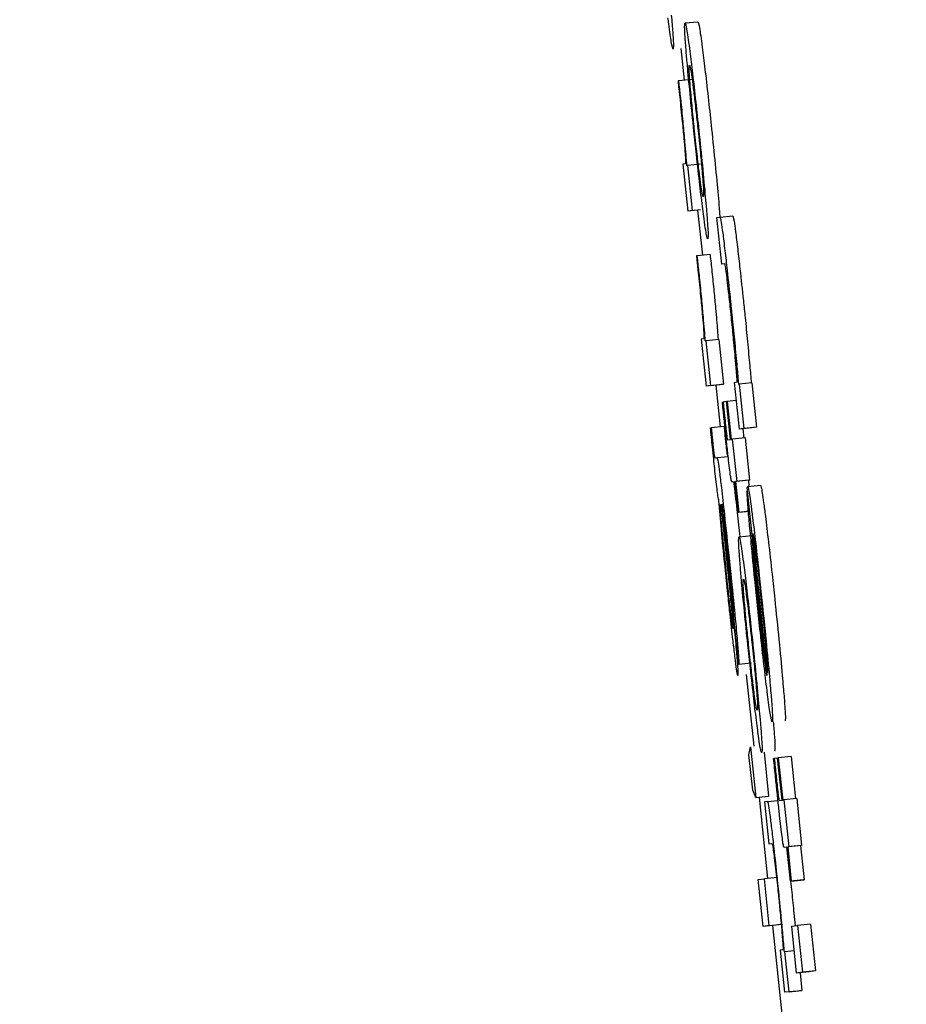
# Model space of a CAD drawing. Header units: inches. Extents: x 170 to 312, y 215 to 248.
# Tile 541 of 656: x 284.2303 to 284.2438, y 243.6562 to 243.6713. Entities that reach past the tile are written whole.
import ezdxf

# ---------------------------------------------------------------- set-up
doc = ezdxf.new("R2010")
doc.units = ezdxf.units.IN
doc.header["$LTSCALE"] = 0.25
doc.header["$MEASUREMENT"] = 0
doc.layers.add('ANNOTATIONS', color=1, linetype='Continuous')
doc.layers.add('MOTOR RH', color=7, linetype='Continuous')
doc.styles.add('ARIAL', font='arial.ttf', dxfattribs={"height": 0.09375})
doc.dimstyles.new('STANDARD$0', dxfattribs={"dimtxt": 0.09375, "dimasz": 0.09375, "dimexe": 0.03125, "dimexo": 0.046875, "dimgap": 0.09, "dimtad": 0, "dimtih": 1, "dimtoh": 1, "dimdec": 4, "dimzin": 0, "dimdsep": 46, "dimtxsty": 'ARIAL', "dimcen": 0.09, "dimadec": 0, "dimazin": 0, "dimtfac": 1, "dimtdec": 4, "dimtofl": 0, "dimtmove": 0, "dimatfit": 1, "dimfxl": 1, "dimtolj": 1, "dimtzin": 0, "dimarcsym": 0})

# ---------------------------------------------------------------- blocks, each defined once
blk = doc.blocks.new('*D63')
at = {"layer": 'ANNOTATIONS', "color": 0, "lineweight": -2, "transparency": 16777216}
for p, q in [((283.942864, 244.125047), (285.788826, 244.125047)), ((285.757576, 244.031297), (285.757576, 242.331666)), ((285.757576, 240.197174), (285.757576, 241.896805)), ((285.027051, 240.103424), (285.788826, 240.103424))]:
    blk.add_line(p, q, dxfattribs=at)
at = {"layer": 'ANNOTATIONS', "color": 0, "transparency": 16777216}
for points in [[(285.741951, 244.031297), (285.773201, 244.031297), (285.757576, 244.125047)], [(285.741951, 240.197174), (285.773201, 240.197174), (285.757576, 240.103424)]]:
    blk.add_solid(points, dxfattribs=at)
at = {"layer": 'defpoints', "color": 0, "transparency": 16777216}
for p in [(283.895989, 244.125047), (284.980176, 240.103424), (285.757576, 240.103424)]:
    blk.add_point(p, dxfattribs=at)
at = {"layer": 'ANNOTATIONS', "color": 0, "transparency": 16777216, "insert": (285.757576, 242.114236), "char_height": 0.09375, "attachment_point": 5, "style": 'ARIAL'}
blk.add_mtext('\\A1;OPENING\\PHEIGHT', dxfattribs=at)
blk = doc.blocks.new('*D64')
at = {"layer": 'ANNOTATIONS', "color": 0, "lineweight": -2, "transparency": 16777216}
for p, q in [((283.942864, 244.96103), (286.443815, 244.96103)), ((286.412565, 244.86728), (286.412565, 242.749657)), ((286.412565, 240.197174), (286.412565, 242.314797)), ((285.947395, 240.103424), (286.443815, 240.103424))]:
    blk.add_line(p, q, dxfattribs=at)
at = {"layer": 'ANNOTATIONS', "color": 0, "transparency": 16777216}
for points in [[(286.39694, 244.86728), (286.42819, 244.86728), (286.412565, 244.96103)], [(286.39694, 240.197174), (286.42819, 240.197174), (286.412565, 240.103424)]]:
    blk.add_solid(points, dxfattribs=at)
at = {"layer": 'defpoints', "color": 0, "transparency": 16777216}
for p in [(283.895989, 244.96103), (285.90052, 240.103424), (286.412565, 240.103424)]:
    blk.add_point(p, dxfattribs=at)
at = {"layer": 'ANNOTATIONS', "color": 0, "transparency": 16777216, "insert": (286.412565, 242.532227), "char_height": 0.09375, "attachment_point": 5, "style": 'ARIAL'}
blk.add_mtext('\\A1;TOTAL\\PHEIGHT', dxfattribs=at)

msp = doc.modelspace()

# ---------------------------------------------------------------- linework, layer by layer
at = {"layer": 'MOTOR RH'}
for p, q in [((284.240429, 243.671224), (284.240625, 243.671244)), ((284.240363, 243.670837), (284.240414, 243.67035)), ((284.240531, 243.670363), (284.240335, 243.670342)), ((284.240335, 243.670342), (284.240322, 243.670341)), ((284.240433, 243.669072), (284.240396, 243.669068)), ((284.240396, 243.669068), (284.240471, 243.668353)), ((284.24047, 243.669047), (284.240458, 243.669045)), ((284.240666, 243.669067), (284.24047, 243.669047)), ((284.240542, 243.668362), (284.24047, 243.669047)), ((284.240667, 243.668374), (284.240471, 243.668353)), ((284.240542, 243.668362), (284.240471, 243.668353)), ((284.240621, 243.668369), (284.240694, 243.667678)), ((284.240915, 243.668255), (284.240962, 243.668261)), ((284.24099, 243.667541), (284.240915, 243.668255)), ((284.240952, 243.6684), (284.240962, 243.668261)), ((284.240962, 243.668261), (284.241158, 243.668282)), ((284.240616, 243.66767), (284.240603, 243.667669)), ((284.240812, 243.667691), (284.240616, 243.66767)), ((284.241036, 243.667546), (284.24099, 243.667541)), ((284.240714, 243.666401), (284.240677, 243.666396)), ((284.240677, 243.666396), (284.240752, 243.665681)), ((284.240751, 243.666375), (284.240739, 243.666373)), ((284.240946, 243.666395), (284.240751, 243.666375)), ((284.240823, 243.66569), (284.240751, 243.666375)), ((284.240946, 243.666395), (284.241019, 243.665711)), ((284.240948, 243.665702), (284.240752, 243.665681)), ((284.240823, 243.66569), (284.241019, 243.665711)), ((284.240901, 243.665697), (284.240968, 243.665061)), ((284.241019, 243.665711), (284.240948, 243.665702)), ((284.241179, 243.665739), (284.241224, 243.665745)), ((284.241179, 243.665739), (284.241255, 243.665025)), ((284.241245, 243.66571), (284.241254, 243.665711)), ((284.24145, 243.665732), (284.241254, 243.665711)), ((284.241254, 243.665711), (284.241325, 243.665034)), ((284.24145, 243.665732), (284.241521, 243.665055)), ((284.240823, 243.66569), (284.240752, 243.665681)), ((284.241, 243.665438), (284.241011, 243.665439)), ((284.241061, 243.665445), (284.241011, 243.665439)), ((284.241061, 243.665446), (284.241072, 243.665447)), ((284.241122, 243.664866), (284.241061, 243.665446)), ((284.241209, 243.665462), (284.241072, 243.665447)), ((284.241072, 243.665447), (284.241133, 243.664868)), ((284.240818, 243.665045), (284.240829, 243.665046)), ((284.241025, 243.665067), (284.240829, 243.665046)), ((284.24145, 243.665046), (284.241255, 243.665025)), ((284.241325, 243.665034), (284.241255, 243.665025)), ((284.241314, 243.665031), (284.241329, 243.664889)), ((284.241521, 243.665055), (284.241325, 243.665034)), ((284.241521, 243.665055), (284.24145, 243.665046)), ((284.241079, 243.664861), (284.241122, 243.664866)), ((284.241133, 243.664868), (284.241151, 243.66487)), ((284.241346, 243.664891), (284.241151, 243.66487)), ((284.241151, 243.66487), (284.241218, 243.664227)), ((284.241346, 243.664891), (284.241414, 243.664248)), ((284.240884, 243.664585), (284.24092, 243.66459)), ((284.24092, 243.66459), (284.241088, 243.664608)), ((284.24119, 243.664223), (284.241148, 243.664218)), ((284.241148, 243.664218), (284.241148, 243.664218)), ((284.241239, 243.663754), (284.24119, 243.664223)), ((284.241396, 243.664245), (284.2412, 243.664225)), ((284.241218, 243.664227), (284.2412, 243.664225)), ((284.2412, 243.664225), (284.24125, 243.663756)), ((284.241414, 243.664248), (284.241218, 243.664227)), ((284.241414, 243.664248), (284.241396, 243.664245)), ((284.241396, 243.664245), (284.241406, 243.66415)), ((284.241385, 243.66408), (284.241377, 243.664079)), ((284.241377, 243.664079), (284.241452, 243.663364)), ((284.241681, 243.661267), (284.24138, 243.664132)), ((284.241386, 243.664148), (284.241582, 243.664168)), ((284.240968, 243.663872), (284.240978, 243.663873)), ((284.241417, 243.663773), (284.241239, 243.663754)), ((284.24125, 243.663756), (284.241239, 243.663754)), ((284.24125, 243.663756), (284.241417, 243.663774)), ((284.24102, 243.663445), (284.241078, 243.662883)), ((284.241026, 243.663487), (284.241087, 243.662899)), ((284.241254, 243.663383), (284.24145, 243.663404)), ((284.24146, 243.663365), (284.241452, 243.663364)), ((284.241689, 243.661298), (284.241464, 243.663434)), ((284.241248, 243.661437), (284.241173, 243.662152)), ((284.241248, 243.661437), (284.241444, 243.661458)), ((284.241363, 243.66128), (284.241478, 243.660184)), ((284.241406, 243.660055), (284.241429, 243.660178)), ((284.241429, 243.660178), (284.241511, 243.659401)), ((284.241463, 243.659515), (284.241406, 243.660055)), ((284.241636, 243.660095), (284.241706, 243.659421)), ((284.241782, 243.659997), (284.241793, 243.659998)), ((284.241843, 243.660004), (284.241793, 243.659998)), ((284.241843, 243.660005), (284.241854, 243.660006)), ((284.241911, 243.659361), (284.241843, 243.660005)), ((284.24205, 243.660027), (284.241854, 243.660006)), ((284.241854, 243.660006), (284.241921, 243.659363)), ((284.24205, 243.660027), (284.242117, 243.659384)), ((284.241511, 243.659401), (284.241463, 243.659515)), ((284.241511, 243.659401), (284.241706, 243.659421)), ((284.24156, 243.659406), (284.241689, 243.658167)), ((284.242135, 243.659386), (284.241939, 243.659365)), ((284.242135, 243.659386), (284.24221, 243.658671)), ((284.24169, 243.659342), (284.241643, 243.659336)), ((284.241643, 243.659336), (284.241711, 243.658693)), ((284.24169, 243.659342), (284.241849, 243.659359)), ((284.241868, 243.659355), (284.241911, 243.659361)), ((284.241921, 243.659363), (284.241939, 243.659365)), ((284.241939, 243.659365), (284.242014, 243.65865)), ((284.241711, 243.658693), (284.241756, 243.658699)), ((284.241986, 243.658647), (284.241944, 243.658641)), ((284.241944, 243.658641), (284.241944, 243.658641)), ((284.242041, 243.658126), (284.241986, 243.658647)), ((284.242192, 243.658668), (284.241997, 243.658648)), ((284.242014, 243.65865), (284.241997, 243.658648)), ((284.241997, 243.658648), (284.242051, 243.658127)), ((284.24221, 243.658671), (284.242014, 243.65865)), ((284.24221, 243.658671), (284.242192, 243.658668)), ((284.242192, 243.658668), (284.242247, 243.658147)), ((284.241544, 243.658149), (284.241641, 243.658162)), ((284.24162, 243.657435), (284.241544, 243.658149)), ((284.241837, 243.658182), (284.241641, 243.658162)), ((284.241716, 243.657447), (284.241641, 243.658162)), ((284.242236, 243.658146), (284.242041, 243.658126)), ((284.242051, 243.658127), (284.242041, 243.658126)), ((284.242051, 243.658127), (284.242247, 243.658147)), ((284.242247, 243.658147), (284.242236, 243.658146)), ((284.242091, 243.657635), (284.242109, 243.657444)), ((284.241815, 243.657455), (284.24162, 243.657435)), ((284.241716, 243.657447), (284.24162, 243.657435)), ((284.241716, 243.657447), (284.241912, 243.657467)), ((284.241764, 243.65745), (284.242071, 243.654521)), ((284.241912, 243.657467), (284.241815, 243.657455)), ((284.242053, 243.657437), (284.242149, 243.65745)), ((284.242053, 243.657437), (284.242128, 243.656723)), ((284.242345, 243.65747), (284.242149, 243.65745)), ((284.242149, 243.65745), (284.242224, 243.656735)), ((284.242345, 243.65747), (284.24242, 243.656755)), ((284.241926, 243.657078), (284.241881, 243.657072)), ((284.241881, 243.657072), (284.241949, 243.656429)), ((284.241955, 243.657047), (284.241947, 243.657046)), ((284.242092, 243.657062), (284.241955, 243.657047)), ((284.242019, 243.656438), (284.241955, 243.657047)), ((284.242323, 243.656743), (284.242128, 243.656723)), ((284.242224, 243.656735), (284.242128, 243.656723)), ((284.242187, 243.656729), (284.242215, 243.656458)), ((284.24242, 243.656755), (284.242224, 243.656735)), ((284.24242, 243.656755), (284.242323, 243.656743)), ((284.242145, 243.656449), (284.241949, 243.656429)), ((284.242019, 243.656438), (284.241949, 243.656429)), ((284.242019, 243.656438), (284.242215, 243.656458)), ((284.242215, 243.656458), (284.242145, 243.656449))]:
    msp.add_line(p, q, dxfattribs=at)
for points, knots in [([(284.240247, 243.670825), (284.24024, 243.670841), (284.240228, 243.67087), (284.240194, 243.671109), (284.240173, 243.671273), (284.240169, 243.671304)], [0, 0, 0, 0, 0.524418, 0.909795, 1, 1, 1, 1]), ([(284.24022, 243.671344), (284.240228, 243.67125), (284.240247, 243.671013), (284.240255, 243.67085), (284.240249, 243.670833), (284.240247, 243.670825)], [0, 0, 0, 0, 0.27645, 0.692135, 1, 1, 1, 1]), ([(284.240449, 243.670765), (284.240443, 243.670847), (284.240425, 243.671072), (284.240422, 243.671204), (284.240427, 243.671218), (284.240429, 243.671224)], [0, 0, 0, 0, 0.264169, 0.72667, 1, 1, 1, 1]), ([(284.240429, 243.671224), (284.240436, 243.671211), (284.240448, 243.671187), (284.240486, 243.670912), (284.240502, 243.670792)], [0, 0, 0, 0, 0.564784, 1, 1, 1, 1]), ([(284.240625, 243.671244), (284.240632, 243.671231), (284.240644, 243.671208), (284.240681, 243.670932), (284.240698, 243.670812)], [0, 0, 0, 0, 0.564776, 1, 1, 1, 1]), ([(284.240698, 243.670812), (284.240711, 243.670706), (284.240737, 243.670493), (284.240787, 243.670054), (284.240819, 243.66975), (284.240835, 243.669605)], [0, 0, 0, 0, 0.341502, 0.684244, 1, 1, 1, 1]), ([(284.240564, 243.669575), (284.240547, 243.669746), (284.240511, 243.67009), (284.240472, 243.670502), (284.240456, 243.67069), (284.240449, 243.670765)], [0, 0, 0, 0, 0.37428, 0.75093, 1, 1, 1, 1]), ([(284.240502, 243.670792), (284.240515, 243.670685), (284.240542, 243.670472), (284.240591, 243.670034), (284.240624, 243.66973), (284.240639, 243.669584)], [0, 0, 0, 0, 0.341491, 0.684238, 1, 1, 1, 1]), ([(284.240506, 243.670297), (284.240501, 243.670364), (284.240488, 243.670549), (284.240492, 243.670577), (284.240497, 243.67058), (284.240497, 243.670581)], [0, 0, 0, 0, 0.333361, 0.921926, 1, 1, 1, 1]), ([(284.240497, 243.670581), (284.2405, 243.670575), (284.240508, 243.670563), (284.240526, 243.670454), (284.240542, 243.670334), (284.240544, 243.670319)], [0, 0, 0, 0, 0.408967, 0.922235, 1, 1, 1, 1]), ([(284.240322, 243.670341), (284.240325, 243.670315), (284.24033, 243.670265), (284.240339, 243.670183), (284.240345, 243.670126), (284.240348, 243.670095)], [0, 0, 0, 0, 0.309537, 0.618739, 1, 1, 1, 1]), ([(284.240363, 243.670078), (284.240355, 243.670154), (284.240346, 243.670243), (284.240336, 243.67033), (284.240335, 243.670342)], [0, 0, 0, 0, 0.865376, 1, 1, 1, 1]), ([(284.240575, 243.669576), (284.240565, 243.669674), (284.240545, 243.66987), (284.240521, 243.670123), (284.240511, 243.670242), (284.240506, 243.670297)], [0, 0, 0, 0, 0.348181, 0.697432, 1, 1, 1, 1]), ([(284.240544, 243.670319), (284.240552, 243.670256), (284.240568, 243.670132), (284.240598, 243.669863), (284.240619, 243.669672), (284.240628, 243.669579)], [0, 0, 0, 0, 0.339056, 0.680161, 1, 1, 1, 1]), ([(284.240348, 243.670095), (284.240361, 243.66997), (284.240385, 243.669744), (284.240413, 243.669453), (284.240423, 243.669328), (284.240428, 243.669267)], [0, 0, 0, 0, 0.390526, 0.705998, 1, 1, 1, 1]), ([(284.240458, 243.669045), (284.24045, 243.669155), (284.240437, 243.669327), (284.240404, 243.669678), (284.24038, 243.669923), (284.240366, 243.670058), (284.240363, 243.670078)], [0, 0, 0, 0, 0.447428, 0.699992, 0.954886, 1, 1, 1, 1]), ([(284.240835, 243.669605), (284.240854, 243.669423), (284.240891, 243.669058), (284.240931, 243.668645), (284.240946, 243.668462), (284.240952, 243.6684)], [0, 0, 0, 0, 0.395797, 0.794651, 1, 1, 1, 1]), ([(284.2407, 243.668383), (284.240686, 243.668498), (284.240657, 243.668729), (284.240608, 243.669167), (284.240577, 243.669455), (284.240564, 243.669575)], [0, 0, 0, 0, 0.3678999, 0.7377895, 1, 1, 1, 1]), ([(284.240658, 243.668852), (284.240649, 243.668923), (284.240631, 243.669066), (284.240601, 243.669336), (284.240582, 243.66951), (284.240575, 243.669576)], [0, 0, 0, 0, 0.3817879, 0.767048, 1, 1, 1, 1]), ([(284.240628, 243.669579), (284.240642, 243.669448), (284.240665, 243.669227), (284.24069, 243.66896), (284.240707, 243.668758), (284.240716, 243.668598), (284.240711, 243.668584), (284.240707, 243.668574)], [0, 0, 0, 0, 0.191752, 0.321579, 0.451258, 0.660125, 1, 1, 1, 1]), ([(284.240639, 243.669584), (284.240658, 243.669402), (284.240696, 243.669038), (284.240735, 243.668624), (284.24075, 243.668441), (284.240756, 243.668379)], [0, 0, 0, 0, 0.395803, 0.794663, 1, 1, 1, 1]), ([(284.240428, 243.669267), (284.240431, 243.669222), (284.240441, 243.669082), (284.240437, 243.669076), (284.240433, 243.669072)], [0, 0, 0, 0, 0.3237056, 1, 1, 1, 1]), ([(284.240707, 243.668574), (284.240704, 243.668579), (284.240697, 243.668589), (284.240679, 243.668691), (284.240661, 243.66883), (284.240658, 243.668852)], [0, 0, 0, 0, 0.374945, 0.89722, 1, 1, 1, 1]), ([(284.240776, 243.667932), (284.240772, 243.667938), (284.240762, 243.667954), (284.240735, 243.668114), (284.240707, 243.668332), (284.2407, 243.668383)], [0, 0, 0, 0, 0.332309, 0.844563, 1, 1, 1, 1]), ([(284.240756, 243.668379), (284.240762, 243.668297), (284.24078, 243.668078), (284.240783, 243.66795), (284.240778, 243.667937), (284.240776, 243.667932)], [0, 0, 0, 0, 0.271127, 0.727307, 1, 1, 1, 1]), ([(284.240962, 243.668261), (284.240967, 243.66825), (284.240975, 243.668232), (284.241004, 243.668035), (284.241036, 243.667773), (284.241078, 243.667403), (284.241107, 243.667129), (284.241124, 243.666966)], [0, 0, 0, 0, 0.294698, 0.462653, 0.632, 0.780784, 1, 1, 1, 1]), ([(284.241158, 243.668282), (284.241163, 243.66827), (284.241171, 243.668253), (284.241199, 243.668056), (284.241231, 243.667794), (284.241273, 243.667424), (284.241302, 243.66715), (284.24132, 243.666986)], [0, 0, 0, 0, 0.294698, 0.462664, 0.631999, 0.780782, 1, 1, 1, 1]), ([(284.240603, 243.667669), (284.240606, 243.667643), (284.240611, 243.667593), (284.24062, 243.667511), (284.240626, 243.667454), (284.240629, 243.667423)], [0, 0, 0, 0, 0.309538, 0.618714, 1, 1, 1, 1]), ([(284.240644, 243.667406), (284.240636, 243.667483), (284.240627, 243.667571), (284.240617, 243.667658), (284.240616, 243.66767)], [0, 0, 0, 0, 0.86542, 1, 1, 1, 1]), ([(284.240812, 243.667691), (284.240817, 243.667647), (284.240826, 243.66756), (284.240835, 243.667471), (284.24084, 243.667427)], [0, 0, 0, 0, 0.498424, 1, 1, 1, 1]), ([(284.241132, 243.666785), (284.241121, 243.666884), (284.241104, 243.667052), (284.241079, 243.667267), (284.24106, 243.667421), (284.241043, 243.667531), (284.241038, 243.667541), (284.241036, 243.667546)], [0, 0, 0, 0, 0.21613, 0.367422, 0.519132, 0.712339, 1, 1, 1, 1]), ([(284.240629, 243.667423), (284.240642, 243.667298), (284.240666, 243.667072), (284.240693, 243.666781), (284.240704, 243.666656), (284.240709, 243.666595)], [0, 0, 0, 0, 0.390521, 0.705993, 1, 1, 1, 1]), ([(284.240739, 243.666373), (284.240731, 243.666483), (284.240717, 243.666655), (284.240685, 243.667006), (284.240661, 243.667251), (284.240647, 243.667386), (284.240644, 243.667406)], [0, 0, 0, 0, 0.447433, 0.699983, 0.954886, 1, 1, 1, 1]), ([(284.24084, 243.667427), (284.240851, 243.667326), (284.240871, 243.667126), (284.240902, 243.666806), (284.240922, 243.666569), (284.240932, 243.666439), (284.240935, 243.666394)], [0, 0, 0, 0, 0.222545, 0.444524, 0.808274, 1, 1, 1, 1]), ([(284.241124, 243.666966), (284.241133, 243.666879), (284.241156, 243.666665), (284.241176, 243.666462), (284.241188, 243.666341)], [0, 0, 0, 0, 0.404689, 1, 1, 1, 1]), ([(284.24132, 243.666986), (284.241329, 243.6669), (284.241351, 243.666686), (284.241371, 243.666482), (284.241383, 243.666362)], [0, 0, 0, 0, 0.404684, 1, 1, 1, 1]), ([(284.241205, 243.666029), (284.241195, 243.666144), (284.241178, 243.666336), (284.241149, 243.666621), (284.241135, 243.666755), (284.241132, 243.666785)], [0, 0, 0, 0, 0.532556, 0.893225, 1, 1, 1, 1]), ([(284.240709, 243.666595), (284.240712, 243.66655), (284.240722, 243.66641), (284.240718, 243.666404), (284.240714, 243.666401)], [0, 0, 0, 0, 0.3237364, 1, 1, 1, 1]), ([(284.241188, 243.666341), (284.2412, 243.666213), (284.241221, 243.665983), (284.241238, 243.665794), (284.241245, 243.66571)], [0, 0, 0, 0, 0.555, 1, 1, 1, 1]), ([(284.241383, 243.666362), (284.241395, 243.666234), (284.241417, 243.666003), (284.241434, 243.665815), (284.241441, 243.665731)], [0, 0, 0, 0, 0.554994, 1, 1, 1, 1]), ([(284.241224, 243.665745), (284.241224, 243.665755), (284.241225, 243.665775), (284.241216, 243.665897), (284.241208, 243.665992), (284.241205, 243.666029)], [0, 0, 0, 0, 0.383147, 0.764171, 1, 1, 1, 1]), ([(284.241048, 243.664972), (284.24104, 243.66505), (284.241024, 243.665206), (284.241008, 243.66536), (284.241, 243.665438)], [0, 0, 0, 0, 0.4990894, 1, 1, 1, 1]), ([(284.241011, 243.665439), (284.241014, 243.665413), (284.241019, 243.665361), (284.241027, 243.665282), (284.241033, 243.665229), (284.241035, 243.665202)], [0, 0, 0, 0, 0.336904, 0.667004, 1, 1, 1, 1]), ([(284.241035, 243.665202), (284.241038, 243.665173), (284.241046, 243.665103), (284.241056, 243.665011), (284.241062, 243.664962), (284.241064, 243.664946)], [0, 0, 0, 0, 0.315412, 0.763016, 1, 1, 1, 1]), ([(284.240867, 243.664572), (284.240861, 243.664633), (284.240844, 243.664792), (284.240828, 243.664948), (284.240818, 243.665045)], [0, 0, 0, 0, 0.381526, 1, 1, 1, 1]), ([(284.240829, 243.665046), (284.240833, 243.665012), (284.240838, 243.664959), (284.240845, 243.664883), (284.240849, 243.664843), (284.240852, 243.664823)], [0, 0, 0, 0, 0.4881617, 0.7401577, 1, 1, 1, 1]), ([(284.241025, 243.665067), (284.241028, 243.665032), (284.241033, 243.66498), (284.241041, 243.664904), (284.241045, 243.664864), (284.241047, 243.664843)], [0, 0, 0, 0, 0.488228, 0.74209, 1, 1, 1, 1]), ([(284.241091, 243.664584), (284.241087, 243.664619), (284.241079, 243.664689), (284.241065, 243.664819), (284.241055, 243.664915), (284.241048, 243.664972)], [0, 0, 0, 0, 0.283163, 0.566682, 1, 1, 1, 1]), ([(284.241064, 243.664946), (284.241066, 243.66493), (284.241072, 243.664882), (284.241076, 243.664864), (284.241078, 243.664862), (284.241079, 243.664861)], [0, 0, 0, 0, 0.216952, 0.649492, 1, 1, 1, 1]), ([(284.240852, 243.664823), (284.240854, 243.664798), (284.240859, 243.664753), (284.240866, 243.664694), (284.240872, 243.664644), (284.24088, 243.664591), (284.240882, 243.664588), (284.240884, 243.664585)], [0, 0, 0, 0, 0.139406, 0.255505, 0.371522, 0.556549, 1, 1, 1, 1]), ([(284.241047, 243.664843), (284.24105, 243.664819), (284.241055, 243.664773), (284.241061, 243.664714), (284.241068, 243.664664), (284.241075, 243.664612), (284.241078, 243.664608), (284.241079, 243.664606)], [0, 0, 0, 0, 0.139385, 0.25622, 0.371648, 0.556643, 1, 1, 1, 1]), ([(284.240946, 243.66393), (284.240942, 243.663948), (284.240936, 243.663978), (284.240919, 243.664104), (284.240901, 243.664254), (284.240883, 243.664417), (284.240872, 243.664523), (284.240867, 243.664572)], [0, 0, 0, 0, 0.318933, 0.5035, 0.689701, 0.856443, 1, 1, 1, 1]), ([(284.24092, 243.66459), (284.240923, 243.664579), (284.24093, 243.664561), (284.240955, 243.664381), (284.240988, 243.664107), (284.241039, 243.663654), (284.241078, 243.663281), (284.241102, 243.663056)], [0, 0, 0, 0, 0.208164, 0.351386, 0.494856, 0.694319, 1, 1, 1, 1]), ([(284.241124, 243.664313), (284.241119, 243.664349), (284.24111, 243.664415), (284.241097, 243.66453), (284.241091, 243.664584)], [0, 0, 0, 0, 0.536284, 1, 1, 1, 1]), ([(284.241148, 243.664218), (284.241146, 243.66422), (284.241143, 243.664222), (284.241136, 243.664239), (284.241128, 243.664288), (284.241124, 243.664313)], [0, 0, 0, 0, 0.3920673, 0.6927887, 1, 1, 1, 1]), ([(284.241172, 243.664221), (284.241175, 243.664198), (284.24119, 243.664068), (284.241224, 243.663771), (284.241252, 243.663505), (284.241265, 243.663384)], [0, 0, 0, 0, 0.103766, 0.594176, 1, 1, 1, 1]), ([(284.241422, 243.663475), (284.241414, 243.663571), (284.241393, 243.663802), (284.24138, 243.663996), (284.241378, 243.664058), (284.241377, 243.664079)], [0, 0, 0, 0, 0.3250251, 0.780308, 1, 1, 1, 1]), ([(284.24138, 243.664132), (284.241381, 243.664135), (284.241382, 243.664143), (284.241385, 243.664146), (284.241386, 243.664148)], [0, 0, 0, 0, 0.499983, 1, 1, 1, 1]), ([(284.241386, 243.664148), (284.241389, 243.664141), (284.241398, 243.664125), (284.241424, 243.663962), (284.241451, 243.663749), (284.24146, 243.663678)], [0, 0, 0, 0, 0.301474, 0.767504, 1, 1, 1, 1]), ([(284.241582, 243.664168), (284.241585, 243.664162), (284.241593, 243.664145), (284.241619, 243.663983), (284.241647, 243.663769), (284.241656, 243.663698)], [0, 0, 0, 0, 0.301425, 0.767359, 1, 1, 1, 1]), ([(284.241079, 243.662555), (284.241064, 243.662694), (284.24103, 243.663023), (284.240982, 243.663515), (284.240958, 243.66379), (284.240946, 243.66393)], [0, 0, 0, 0, 0.267267, 0.629525, 1, 1, 1, 1]), ([(284.240974, 243.663741), (284.240972, 243.663771), (284.240966, 243.663843), (284.240966, 243.663869), (284.240968, 243.663872), (284.240968, 243.663872)], [0, 0, 0, 0, 0.368859, 0.91033, 1, 1, 1, 1]), ([(284.240978, 243.663873), (284.240984, 243.663805), (284.240998, 243.663667), (284.241013, 243.66352), (284.24102, 243.663445)], [0, 0, 0, 0, 0.495841, 1, 1, 1, 1]), ([(284.240993, 243.663879), (284.240992, 243.663874), (284.240991, 243.663867), (284.240995, 243.663807), (284.240999, 243.663767), (284.241, 243.663753)], [0, 0, 0, 0, 0.5604487, 0.835955, 1, 1, 1, 1]), ([(284.241093, 243.663032), (284.241079, 243.663173), (284.241056, 243.663381), (284.241027, 243.663638), (284.24101, 243.663783), (284.240997, 243.663868), (284.240994, 243.663875), (284.240993, 243.663879)], [0, 0, 0, 0, 0.342571, 0.509586, 0.678219, 0.82403, 1, 1, 1, 1]), ([(284.241, 243.663753), (284.241003, 243.663728), (284.241007, 243.66368), (284.241016, 243.66359), (284.241023, 243.663524), (284.241026, 243.663487)], [0, 0, 0, 0, 0.302523, 0.604492, 1, 1, 1, 1]), ([(284.241012, 243.663323), (284.241005, 243.663401), (284.24099, 243.663559), (284.240979, 243.66368), (284.240974, 243.663741)], [0, 0, 0, 0, 0.489749, 1, 1, 1, 1]), ([(284.24146, 243.663678), (284.241476, 243.663552), (284.241506, 243.663299), (284.241558, 243.662838), (284.24159, 243.662538), (284.241603, 243.662411)], [0, 0, 0, 0, 0.365626, 0.7315, 1, 1, 1, 1]), ([(284.241656, 243.663698), (284.241671, 243.663572), (284.241702, 243.66332), (284.241754, 243.662858), (284.241785, 243.662558), (284.241799, 243.662431)], [0, 0, 0, 0, 0.365352, 0.731519, 1, 1, 1, 1]), ([(284.241536, 243.662334), (284.241522, 243.662467), (284.241488, 243.662793), (284.241449, 243.663187), (284.241429, 243.663408), (284.241422, 243.663475)], [0, 0, 0, 0, 0.326174, 0.798295, 1, 1, 1, 1]), ([(284.241074, 243.662705), (284.241066, 243.662784), (284.241044, 243.662999), (284.241024, 243.663197), (284.241012, 243.663323)], [0, 0, 0, 0, 0.364579, 1, 1, 1, 1]), ([(284.241274, 243.662925), (284.241268, 243.663006), (284.24125, 243.663231), (284.241246, 243.663363), (284.241252, 243.663378), (284.241254, 243.663383)], [0, 0, 0, 0, 0.264153, 0.72667, 1, 1, 1, 1]), ([(284.241254, 243.663383), (284.241261, 243.66337), (284.241273, 243.663347), (284.24131, 243.663071), (284.241326, 243.662951)], [0, 0, 0, 0, 0.564776, 1, 1, 1, 1]), ([(284.241452, 243.663364), (284.241455, 243.66332), (284.241461, 243.66323), (284.241472, 243.663099), (284.241477, 243.663033)], [0, 0, 0, 0, 0.49577, 1, 1, 1, 1]), ([(284.241464, 243.663434), (284.241471, 243.6634), (284.241482, 243.663348), (284.241511, 243.663134), (284.241541, 243.662883), (284.24157, 243.662619), (284.241587, 243.662458), (284.241594, 243.662391)], [0, 0, 0, 0, 0.336461, 0.526314, 0.717726, 0.883096, 1, 1, 1, 1]), ([(284.241173, 243.662152), (284.241173, 243.662161), (284.241175, 243.662177), (284.241166, 243.662292), (284.241151, 243.662465), (284.241126, 243.66272), (284.241105, 243.66292), (284.241093, 243.663032)], [0, 0, 0, 0, 0.2248064, 0.3834996, 0.5429918, 0.7417548, 1, 1, 1, 1]), ([(284.241102, 243.663056), (284.241116, 243.662921), (284.241152, 243.662578), (284.241194, 243.662157), (284.241215, 243.661926), (284.241221, 243.661864)], [0, 0, 0, 0, 0.319042, 0.817078, 1, 1, 1, 1]), ([(284.241477, 243.663033), (284.241481, 243.662993), (284.24149, 243.662899), (284.2415, 243.662787), (284.241507, 243.662723)], [0, 0, 0, 0, 0.4256126, 1, 1, 1, 1]), ([(284.241078, 243.662883), (284.241091, 243.662757), (284.241112, 243.662546), (284.241138, 243.66229), (284.241148, 243.662183), (284.241151, 243.662145)], [0, 0, 0, 0, 0.4869434, 0.8171112, 1, 1, 1, 1]), ([(284.241087, 243.662899), (284.241105, 243.662719), (284.241143, 243.662356), (284.241177, 243.662012), (284.241194, 243.661838)], [0, 0, 0, 0, 0.495935, 1, 1, 1, 1]), ([(284.241389, 243.661734), (284.241371, 243.661905), (284.241336, 243.662249), (284.241296, 243.662661), (284.24128, 243.66285), (284.241274, 243.662925)], [0, 0, 0, 0, 0.374272, 0.750917, 1, 1, 1, 1]), ([(284.241326, 243.662951), (284.24134, 243.662845), (284.241366, 243.662632), (284.241416, 243.662193), (284.241448, 243.661889), (284.241464, 243.661743)], [0, 0, 0, 0, 0.341496, 0.683919, 1, 1, 1, 1]), ([(284.241132, 243.66218), (284.241124, 243.66225), (284.241106, 243.662409), (284.241086, 243.662599), (284.241074, 243.662705)], [0, 0, 0, 0, 0.438021, 1, 1, 1, 1]), ([(284.241331, 243.662456), (284.241326, 243.662523), (284.241312, 243.662709), (284.241317, 243.662736), (284.241321, 243.66274), (284.241322, 243.66274)], [0, 0, 0, 0, 0.333375, 0.921927, 1, 1, 1, 1]), ([(284.241322, 243.66274), (284.241325, 243.662735), (284.241332, 243.662722), (284.241351, 243.662614), (284.241366, 243.662494), (284.241369, 243.662478)], [0, 0, 0, 0, 0.408953, 0.922237, 1, 1, 1, 1]), ([(284.241507, 243.662723), (284.24151, 243.66269), (284.241517, 243.662624), (284.241529, 243.662497), (284.241539, 243.662404), (284.241545, 243.662347)], [0, 0, 0, 0, 0.273636, 0.547536, 1, 1, 1, 1]), ([(284.241184, 243.661614), (284.241175, 243.661691), (284.241152, 243.66188), (284.241115, 243.662214), (284.24109, 243.662456), (284.241079, 243.662555)], [0, 0, 0, 0, 0.285642, 0.706286, 1, 1, 1, 1]), ([(284.2414, 243.661735), (284.24139, 243.661833), (284.241369, 243.66203), (284.241345, 243.662282), (284.241335, 243.662401), (284.241331, 243.662456)], [0, 0, 0, 0, 0.347823, 0.697264, 1, 1, 1, 1]), ([(284.241369, 243.662478), (284.241376, 243.662416), (284.241392, 243.662291), (284.241423, 243.662022), (284.241443, 243.661831), (284.241453, 243.661739)], [0, 0, 0, 0, 0.339074, 0.680163, 1, 1, 1, 1]), ([(284.241594, 243.662391), (284.241608, 243.66226), (284.241635, 243.662001), (284.241654, 243.661788), (284.241664, 243.661683)], [0, 0, 0, 0, 0.505216, 1, 1, 1, 1]), ([(284.241603, 243.662411), (284.241625, 243.662202), (284.241668, 243.661782), (284.241711, 243.661332), (284.241729, 243.661129), (284.241734, 243.661072)], [0, 0, 0, 0, 0.417909, 0.8384967, 1, 1, 1, 1]), ([(284.241799, 243.662431), (284.241821, 243.662222), (284.241864, 243.661802), (284.241907, 243.661352), (284.241924, 243.661149), (284.241929, 243.661093)], [0, 0, 0, 0, 0.4177227, 0.8384352, 1, 1, 1, 1]), ([(284.241682, 243.661032), (284.241667, 243.661158), (284.241636, 243.66141), (284.241583, 243.661884), (284.24155, 243.662196), (284.241536, 243.662334)], [0, 0, 0, 0, 0.358217, 0.7168275, 1, 1, 1, 1]), ([(284.241545, 243.662347), (284.241553, 243.662275), (284.241572, 243.662098), (284.24159, 243.661933), (284.241601, 243.661836)], [0, 0, 0, 0, 0.40598, 1, 1, 1, 1]), ([(284.241161, 243.661981), (284.241159, 243.661988), (284.241155, 243.662), (284.241143, 243.662093), (284.241135, 243.662158), (284.241132, 243.66218)], [0, 0, 0, 0, 0.492118, 0.825549, 1, 1, 1, 1]), ([(284.241151, 243.662145), (284.241155, 243.662105), (284.241161, 243.662024), (284.241163, 243.661984), (284.241162, 243.661982), (284.241161, 243.661981)], [0, 0, 0, 0, 0.412628, 0.826354, 1, 1, 1, 1]), ([(284.241194, 243.661838), (284.2412, 243.661776), (284.241216, 243.661607), (284.241225, 243.66149), (284.241231, 243.661417)], [0, 0, 0, 0, 0.371621, 1, 1, 1, 1]), ([(284.241221, 243.661864), (284.241229, 243.661773), (284.241245, 243.66159), (284.241252, 243.661458), (284.241249, 243.661444), (284.241248, 243.661437)], [0, 0, 0, 0, 0.34418, 0.688301, 1, 1, 1, 1]), ([(284.241601, 243.661836), (284.241608, 243.661777), (284.241625, 243.661629), (284.241638, 243.661525), (284.241647, 243.661462)], [0, 0, 0, 0, 0.395907, 1, 1, 1, 1]), ([(284.241525, 243.660542), (284.24151, 243.660657), (284.241482, 243.660888), (284.241432, 243.661327), (284.241402, 243.661615), (284.241389, 243.661734)], [0, 0, 0, 0, 0.368182, 0.738105, 1, 1, 1, 1]), ([(284.241483, 243.661012), (284.241474, 243.661083), (284.241456, 243.661226), (284.241425, 243.661496), (284.241407, 243.66167), (284.2414, 243.661735)], [0, 0, 0, 0, 0.381993, 0.7666, 1, 1, 1, 1]), ([(284.241453, 243.661739), (284.241467, 243.661607), (284.24149, 243.661386), (284.241515, 243.661119), (284.241531, 243.660918), (284.24154, 243.660758), (284.241535, 243.660743), (284.241532, 243.660734)], [0, 0, 0, 0, 0.191766, 0.3216, 0.451285, 0.660068, 1, 1, 1, 1]), ([(284.241464, 243.661743), (284.241482, 243.661562), (284.24152, 243.661197), (284.241559, 243.660784), (284.241575, 243.660601), (284.24158, 243.660539)], [0, 0, 0, 0, 0.395799, 0.794665, 1, 1, 1, 1]), ([(284.241664, 243.661683), (284.24167, 243.661618), (284.241684, 243.661443), (284.241688, 243.661349), (284.241689, 243.661309), (284.241689, 243.661298)], [0, 0, 0, 0, 0.298217, 0.802728, 1, 1, 1, 1]), ([(284.241236, 243.661266), (284.241232, 243.661276), (284.241225, 243.661295), (284.241204, 243.661449), (284.241189, 243.661573), (284.241184, 243.661614)], [0, 0, 0, 0, 0.44587, 0.812569, 1, 1, 1, 1]), ([(284.241231, 243.661417), (284.241233, 243.661381), (284.24124, 243.661285), (284.241237, 243.661273), (284.241236, 243.661266)], [0, 0, 0, 0, 0.37756, 1, 1, 1, 1]), ([(284.241647, 243.661462), (284.241653, 243.661418), (284.241669, 243.661307), (284.241677, 243.661282), (284.241681, 243.661267)], [0, 0, 0, 0, 0.396586, 1, 1, 1, 1]), ([(284.241734, 243.661072), (284.241741, 243.660978), (284.241761, 243.660741), (284.241768, 243.660577), (284.241763, 243.66056), (284.241761, 243.660553)], [0, 0, 0, 0, 0.276432, 0.692176, 1, 1, 1, 1]), ([(284.241929, 243.661093), (284.241937, 243.660998), (284.241957, 243.660761), (284.241964, 243.660598), (284.241959, 243.660581), (284.241956, 243.660573)], [0, 0, 0, 0, 0.276575, 0.69221, 1, 1, 1, 1]), ([(284.241532, 243.660734), (284.241529, 243.660738), (284.241522, 243.660749), (284.241504, 243.660851), (284.241486, 243.660989), (284.241483, 243.661012)], [0, 0, 0, 0, 0.374945, 0.897196, 1, 1, 1, 1]), ([(284.241761, 243.660553), (284.241754, 243.660569), (284.241742, 243.660598), (284.241707, 243.660836), (284.241686, 243.661001), (284.241682, 243.661032)], [0, 0, 0, 0, 0.524373, 0.909627, 1, 1, 1, 1]), ([(284.2416, 243.660091), (284.241596, 243.660097), (284.241586, 243.660113), (284.241559, 243.660274), (284.241531, 243.660491), (284.241525, 243.660542)], [0, 0, 0, 0, 0.332333, 0.844706, 1, 1, 1, 1]), ([(284.24158, 243.660539), (284.241587, 243.660457), (284.241604, 243.660237), (284.241608, 243.660109), (284.241602, 243.660096), (284.2416, 243.660091)], [0, 0, 0, 0, 0.271126, 0.727289, 1, 1, 1, 1]), ([(284.241776, 243.660559), (284.241783, 243.660477), (284.2418, 243.660258), (284.241804, 243.66013), (284.241798, 243.660117), (284.241796, 243.660112)], [0, 0, 0, 0, 0.271127, 0.727308, 1, 1, 1, 1]), ([(284.241836, 243.65948), (284.241828, 243.659556), (284.24181, 243.659729), (284.241792, 243.659901), (284.241782, 243.659997)], [0, 0, 0, 0, 0.440299, 1, 1, 1, 1]), ([(284.241793, 243.659998), (284.241797, 243.659955), (284.241806, 243.659868), (284.241815, 243.659779), (284.24182, 243.659734)], [0, 0, 0, 0, 0.498333, 1, 1, 1, 1]), ([(284.24182, 243.659734), (284.241824, 243.659698), (284.241832, 243.659617), (284.241843, 243.659517), (284.24185, 243.659465), (284.241851, 243.65945)], [0, 0, 0, 0, 0.356404, 0.809189, 1, 1, 1, 1]), ([(284.241882, 243.659048), (284.241875, 243.659116), (284.241859, 243.659257), (284.241844, 243.659405), (284.241836, 243.65948)], [0, 0, 0, 0, 0.490638, 1, 1, 1, 1]), ([(284.241851, 243.65945), (284.241853, 243.659434), (284.241858, 243.659394), (284.241864, 243.659361), (284.241866, 243.659358), (284.241868, 243.659355)], [0, 0, 0, 0, 0.19183, 0.490839, 1, 1, 1, 1]), ([(284.241839, 243.658177), (284.241823, 243.658328), (284.241795, 243.658585), (284.241758, 243.658912), (284.241728, 243.659148), (284.241703, 243.659318), (284.241695, 243.659333), (284.24169, 243.659342)], [0, 0, 0, 0, 0.212814, 0.361089, 0.509795, 0.704435, 1, 1, 1, 1]), ([(284.241919, 243.658747), (284.241914, 243.658786), (284.241904, 243.658862), (284.241889, 243.658987), (284.241882, 243.659048)], [0, 0, 0, 0, 0.513864, 1, 1, 1, 1]), ([(284.241756, 243.658699), (284.24176, 243.65869), (284.241766, 243.658678), (284.241788, 243.658523), (284.241806, 243.658371), (284.241826, 243.658192), (284.241839, 243.658072), (284.241845, 243.658014)], [0, 0, 0, 0, 0.413248, 0.568848, 0.725744, 0.865889, 1, 1, 1, 1]), ([(284.241944, 243.658641), (284.241942, 243.658643), (284.241939, 243.658646), (284.241932, 243.658664), (284.241923, 243.658719), (284.241919, 243.658747)], [0, 0, 0, 0, 0.3909991, 0.6914593, 1, 1, 1, 1]), ([(284.241896, 243.657614), (284.241888, 243.657689), (284.241871, 243.657868), (284.241851, 243.658063), (284.241839, 243.658177)], [0, 0, 0, 0, 0.415639, 1, 1, 1, 1]), ([(284.242042, 243.658126), (284.242048, 243.658069), (284.242065, 243.6579), (284.242081, 243.657741), (284.242091, 243.657635)], [0, 0, 0, 0, 0.332399, 1, 1, 1, 1]), ([(284.241845, 243.658014), (284.241854, 243.657928), (284.241871, 243.657756), (284.241894, 243.65752), (284.241904, 243.657397), (284.24191, 243.657333)], [0, 0, 0, 0, 0.324284, 0.647812, 1, 1, 1, 1]), ([(284.241947, 243.657046), (284.24194, 243.657129), (284.241925, 243.657297), (284.241906, 243.657507), (284.241896, 243.657614)], [0, 0, 0, 0, 0.493602, 1, 1, 1, 1]), ([(284.24191, 243.657333), (284.241917, 243.657248), (284.241928, 243.657108), (284.241926, 243.657086), (284.241926, 243.657078)], [0, 0, 0, 0, 0.611118, 1, 1, 1, 1])]:
    msp.add_open_spline(points, degree=3, knots=knots, dxfattribs=at)

# ---------------------------------------------------------------- dimensions: what is measured, and where the dimension line sits
at = {"layer": 'ANNOTATIONS'}
for base, p1, p2, text, picture, middle in [((286.412565, 240.103424), (283.895989, 244.96103), (285.90052, 240.103424), 'TOTAL\\PHEIGHT', '*D64', (286.412565, 242.532227)), ((285.757576, 240.103424), (283.895989, 244.125047), (284.980176, 240.103424), 'OPENING\\PHEIGHT', '*D63', (285.757576, 242.114236))]:
    dim = msp.add_linear_dim(base=base, p1=p1, p2=p2, angle=90, text=text, dimstyle='STANDARD$0', dxfattribs=at)
    dim.commit()
    dim.dimension.update_dxf_attribs({"geometry": picture, "text_midpoint": middle})

doc.saveas('drawing.dxf')
